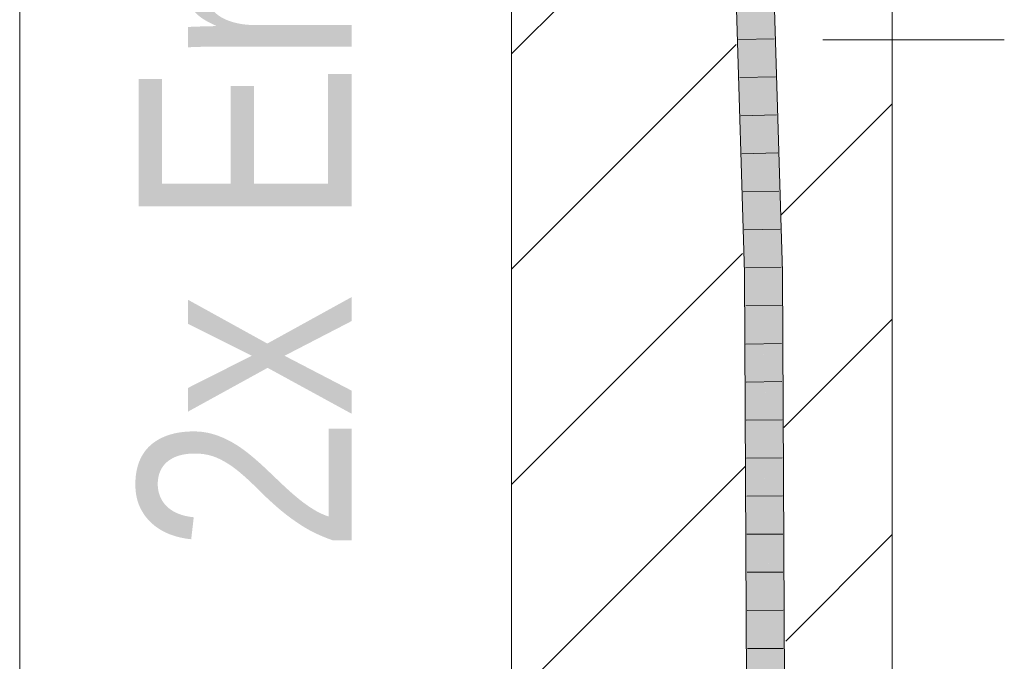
# Model space of a CAD drawing. Extents: x -620 to 300, y 62 to 1107.
# Tile 273 of 290: x 256.75 to 263.22, y 847.49 to 851.7. Entities that reach past the tile are written whole.
import ezdxf
from ezdxf.lldxf.tags import DXFTag

# ---------------------------------------------------------------- set-up
doc = ezdxf.new("R2010")
doc.units = 0
doc.layers.get('0').update_dxf_attribs({"lineweight": 35})
for name, color, linetype, lineweight, true_color in [('E_Detail_Beschriftung', 7, 'Continuous', 13, 0x009900), ('E_Detail_Wandschraffur', 7, 'Continuous', 5, 0xc0c0c0), ('E_Leerrohr 25-A06G9GDD8I', 7, 'Continuous', 9, 0xff8000), ('E_Leerrohr 25-Shading', 7, 'Continuous', 9, 0xff8000)]:
    doc.layers.add(name, color=color, linetype=linetype, lineweight=lineweight, true_color=true_color)
doc.layers.add('E_Detail_Linie_Text_Bem', color=7, linetype='Continuous', lineweight=13)
doc.styles.get("Standard").update_dxf_attribs({"font": 'ARIALN.TTF'})
tags = doc.linetypes.add('fein_strichliert', pattern=[4, 1, -2, 1]).pattern_tags.tags
tags[8:9] = [DXFTag(74, 4), DXFTag(75, 0), DXFTag(340, '0'), DXFTag(46, 0.0), DXFTag(50, 0.0), DXFTag(44, 0.0), DXFTag(45, 0.0)]
tags[6:7] = [DXFTag(74, 4), DXFTag(75, 0), DXFTag(340, '0'), DXFTag(46, 0.0), DXFTag(50, 0.0), DXFTag(44, 0.0), DXFTag(45, 0.0)]
tags[4:5] = [DXFTag(74, 4), DXFTag(75, 0), DXFTag(340, '0'), DXFTag(46, 0.0), DXFTag(50, 0.0), DXFTag(44, 0.0), DXFTag(45, 0.0)]
tags = doc.linetypes.add('fein_strichliert-A06G9GDB8I', pattern=[4, 1, -2, 1]).pattern_tags.tags
tags[8:9] = [DXFTag(74, 4), DXFTag(75, 0), DXFTag(340, '0'), DXFTag(46, 0.0), DXFTag(50, 0.0), DXFTag(44, 0.0), DXFTag(45, 0.0)]
tags[6:7] = [DXFTag(74, 4), DXFTag(75, 0), DXFTag(340, '0'), DXFTag(46, 0.0), DXFTag(50, 0.0), DXFTag(44, 0.0), DXFTag(45, 0.0)]
tags[4:5] = [DXFTag(74, 4), DXFTag(75, 0), DXFTag(340, '0'), DXFTag(46, 0.0), DXFTag(50, 0.0), DXFTag(44, 0.0), DXFTag(45, 0.0)]

# ---------------------------------------------------------------- blocks, each defined once
blk = doc.blocks.new('Shading-A06G9G198I', base_point=(260.3156, 751.1562))
at = {"layer": 'E_Leerrohr 25-Shading', "color": 43, "true_color": 0xd7ab7f}
for points in [[(261.3977, 853.8855), (261.5123, 850.0424), (261.4343, 853.8866), (261.5442, 850.043)], [(261.5442, 850.043), (261.5489, 850.0432), (261.4343, 853.8866)], [(261.7257, 850.0464), (261.7623, 850.0472), (261.611, 853.892), (261.6476, 853.8931)], [(261.5123, 850.0424), (261.5293, 846.8942), (261.5442, 850.043), (261.5414, 846.8941)], [(261.5442, 850.043), (261.5414, 846.8941), (261.5489, 850.0432), (261.55, 846.8941)], [(261.5489, 850.0432), (261.5498, 847.4069), (261.5659, 846.894), (261.5532, 846.894)], [(261.7257, 850.0464), (261.7274, 849.7308), (261.7623, 850.0472), (261.764, 849.7307)], [(261.7274, 849.7308), (261.7427, 846.8934), (261.764, 849.7307), (261.7793, 846.8932)]]:
    blk.add_solid(points, dxfattribs=at)
at = {"layer": 'E_Leerrohr 25-Shading', "color": 31, "true_color": 0xfabd7f}
for points in [[(261.5489, 850.0432), (261.6373, 850.0448), (261.4343, 853.8866), (261.5227, 853.8893)], [(261.5227, 853.8893), (261.6487, 850.045), (261.611, 853.892), (261.7257, 850.0464)], [(261.5227, 853.8893), (261.6373, 850.0448), (261.6487, 850.045)], [(261.5659, 846.894), (261.6543, 846.8937), (261.5489, 850.0432), (261.6373, 850.0448)], [(261.6487, 850.045), (261.6373, 850.0448), (261.7136, 846.8934), (261.6927, 846.8936)], [(261.6428, 849.7316), (261.6373, 850.0448), (261.639, 849.7316)], [(261.7136, 846.8934), (261.7427, 846.8934), (261.6487, 850.045), (261.7257, 850.0464)], [(261.6927, 846.8936), (261.6428, 849.7316), (261.6543, 846.8937), (261.639, 849.7316)]]:
    blk.add_solid(points, dxfattribs=at)
blk = doc.blocks.new('Referenz-A06G9GDJ8I')
at = {"layer": 'E_Detail_Linie_Text_Bem', "linetype": 'fein_strichliert-A06G9GDB8I', "ltscale": 0.65}
blk.add_line((256.7545, 815.9701), (256.7545, 868.8494), dxfattribs=at)
at = {"layer": 'E_Detail_Linie_Text_Bem', "linetype": 'Continuous', "ltscale": 0.13}
for p, q in [((259.9829, 844.9782), (259.9829, 856.7782)), ((262.4829, 856.7782), (262.4829, 816.7782))]:
    blk.add_line(p, q, dxfattribs=at)
at = {"layer": 'E_Detail_Linie_Text_Bem', "color": 0, "linetype": 'Continuous', "ltscale": 0.13}
blk.add_line((263.2191, 851.5714), (262.0274, 851.5714), dxfattribs=at)
at = {"layer": 'E_Detail_Wandschraffur', "linetype": 'ByBlock', "ltscale": 0.13}
for p, q in [((259.9829, 851.4796), (261.4202, 852.9168)), ((261.7545, 850.4228), (262.4829, 851.1511)), ((259.9829, 848.6511), (261.5004, 850.1686)), ((261.7844, 847.6243), (262.4829, 848.3227))]:
    blk.add_line(p, q, dxfattribs=at)
at = {"layer": 'E_Detail_Wandschraffur', "linetype": 'fein_strichliert', "ltscale": 0.13}
for p, q in [((259.9829, 850.0654), (261.4578, 851.5402)), ((261.7719, 849.026), (262.4829, 849.7369)), ((259.9829, 847.2369), (261.5166, 848.7707))]:
    blk.add_line(p, q, dxfattribs=at)
at = {"layer": 'E_Leerrohr 25-A06G9GDD8I', "linetype": 'Continuous', "ltscale": 0.13}
for p, q in [((261.5123, 850.0424), (261.3977, 853.8855)), ((261.7623, 850.0472), (261.6476, 853.8931)), ((261.7091, 851.578), (261.4742, 851.5724)), ((261.7166, 851.328), (261.4816, 851.3226)), ((261.724, 851.078), (261.4891, 851.0728)), ((261.7315, 850.828), (261.4965, 850.823)), ((261.7389, 850.578), (261.504, 850.5732)), ((261.7464, 850.3281), (261.5114, 850.3234)), ((261.5293, 846.8942), (261.5123, 850.0424)), ((261.7538, 850.0781), (261.5189, 850.0736)), ((261.7793, 846.8932), (261.7623, 850.0472)), ((261.756, 849.8279), (261.521, 849.8239)), ((261.7573, 849.5777), (261.5223, 849.5741)), ((261.7587, 849.3275), (261.5237, 849.3243)), ((261.76, 849.0773), (261.525, 849.0745)), ((261.7614, 848.8271), (261.5264, 848.8247)), ((261.7627, 848.5769), (261.5277, 848.5749)), ((261.7641, 848.3267), (261.5291, 848.3251)), ((261.7654, 848.0765), (261.5304, 848.0754)), ((261.7668, 847.8263), (261.5318, 847.8256)), ((261.7681, 847.576), (261.5331, 847.5758))]:
    blk.add_line(p, q, dxfattribs=at)
at = {"layer": 'E_Detail_Beschriftung', "linetype": 'Continuous', "ltscale": 0.13, "insert": (257.5347, 848.2059), "char_height": 1.4, "attachment_point": 1, "rotation": 90}
blk.add_mtext('{\\fArial Narrow;2x Endtülle}', dxfattribs=at)

msp = doc.modelspace()

# ---------------------------------------------------------------- block references
at = {"color": 8, "lineweight": 25, "ltscale": 0.25, "true_color": 0x808080}
msp.add_blockref('Referenz-A06G9GDJ8I', (0, 0), dxfattribs=at)
msp.add_blockref('Shading-A06G9G198I', (260.3156, 751.1562))

doc.saveas('drawing.dxf')
